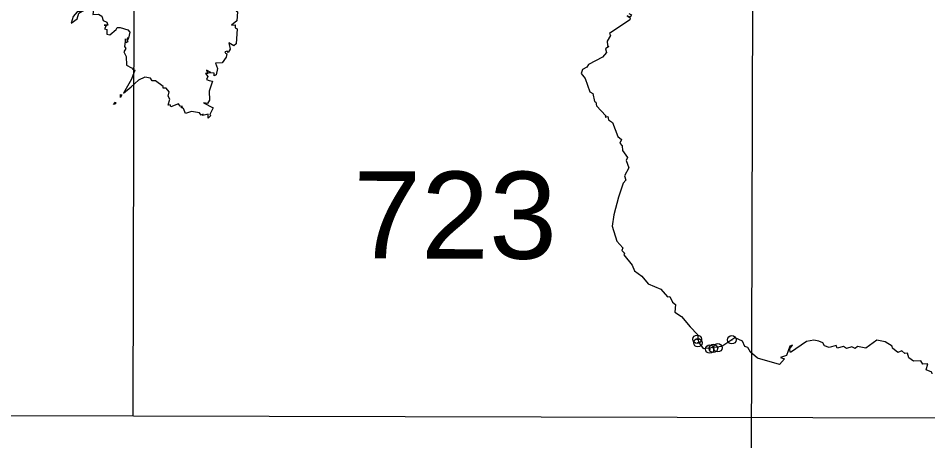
# Model space of a CAD drawing. Extents: x 480269 to 484877, y 4383588 to 4386804.
# Drawn here: x 484372.1 to 484575.9, y 4385562.8 to 4385657.5 of the extents above; entities that cross this region are included whole.
import ezdxf
from ezdxf.enums import TextEntityAlignment as Align

# ---------------------------------------------------------------- set-up
doc = ezdxf.new("R2010")
doc.units = 0
doc.header["$LTSCALE"] = 3.8
doc.header["$PDMODE"] = 32
doc.header["$PDSIZE"] = 1.9
doc.linetypes.add('DOTTED', pattern=[1.5, 0.3, -1.2])
for name, color, linetype, lineweight in [('1', 7, 'Continuous', 13), ('2', 7, 'DOTTED', 13), ('3', 7, 'Continuous', 25)]:
    doc.layers.add(name, color=color, linetype=linetype, lineweight=lineweight)

msp = doc.modelspace()

# ---------------------------------------------------------------- linework, layer by layer
at = {"layer": '1', "lineweight": 25}
for p, q in [((484397.88, 4385568.43), (484398.75, 4385929.74)), ((484536.01, 4385387.46), (484537.31, 4385929.41)), ((484259.32, 4385568.77), (484813.56, 4385567.43))]:
    msp.add_line(p, q, dxfattribs=at)
at = {"layer": '3'}
for points in [[(484386.61, 4385659.41), (484386.51, 4385659.1), (484385.33, 4385658.94), (484384.4, 4385657.89), (484383.99, 4385656.43), (484385.34, 4385657.34), (484385.7, 4385658.67), (484386.95, 4385659.41)], [(484388.98, 4385659.4), (484388.83, 4385658.34), (484390.08, 4385658.4), (484390.84, 4385657.94), (484391.1, 4385656.98), (484391.96, 4385656.6), (484392.15, 4385655.97), (484391.34, 4385655.91), (484391.79, 4385655.77), (484391.46, 4385655.13), (484391.94, 4385654.99), (484391.96, 4385653.91), (484392.66, 4385653.75), (484394.02, 4385654.97)], [(484420.94, 4385659.14), (484421.22, 4385658.91), (484421.1, 4385656.88), (484419.91, 4385655.97), (484420.73, 4385656.01), (484420.7, 4385655.33), (484421.14, 4385655.12), (484420.9, 4385651.78), (484420.39, 4385651.28), (484419.32, 4385651.95), (484419.6, 4385650.56), (484419.12, 4385649.8), (484418.94, 4385650.1), (484418.42, 4385649.96), (484418.53, 4385649.65)], [(484508.95, 4385658.57), (484509.54, 4385658.26), (484509.23, 4385657.71), (484508.56, 4385658.07), (484509.23, 4385657.6), (484509.12, 4385657.16), (484504.61, 4385654.09), (484504.8, 4385653.64), (484504.06, 4385652.34), (484504.13, 4385651.42), (484504.47, 4385651.2), (484503.72, 4385650.68), (484503.94, 4385649.79), (484503, 4385648.76)], [(484394.02, 4385654.97), (484394.24, 4385655.42), (484394.96, 4385655.42), (484396.65, 4385654.88), (484397.08, 4385654.38), (484396.83, 4385653), (484396.5, 4385653.04), (484396.84, 4385652.92), (484396.44, 4385652.79), (484396.76, 4385652.63), (484396.46, 4385652.66), (484396.65, 4385652.21), (484396.23, 4385652.02), (484396.17, 4385652.9), (484395.91, 4385651.14), (484396.22, 4385650.73), (484395.74, 4385650), (484396.28, 4385648.94), (484396.34, 4385646.97), (484397.47, 4385646.41)], [(484418.53, 4385649.65), (484418.81, 4385649.54), (484418.67, 4385648.76), (484417.77, 4385647.5), (484416.27, 4385647.4), (484416.78, 4385646.27), (484416.45, 4385644.82), (484416.02, 4385644.57), (484416.02, 4385645.2), (484414.75, 4385645.3), (484415.25, 4385645.37), (484414.31, 4385645.85), (484414.61, 4385645.15), (484414.09, 4385645.1), (484414.6, 4385644.44), (484414.28, 4385643.75), (484414.91, 4385643.53)], [(484503, 4385648.76), (484499.84, 4385647.14), (484499.53, 4385646.51), (484498.53, 4385646), (484498.2, 4385645.09), (484499.12, 4385643.99), (484500.21, 4385641.04), (484500.85, 4385640.66), (484501.24, 4385638.81), (484501.55, 4385638.71)], [(484397.47, 4385646.41), (484398.07, 4385646.31), (484397.66, 4385646.19), (484398.19, 4385645.9), (484397.45, 4385643.86)], [(484397.45, 4385643.86), (484395.66, 4385640.72), (484397.44, 4385642.12)], [(484404.55, 4385642.21), (484402.87, 4385643.51), (484402.08, 4385643.46), (484401.76, 4385644.07), (484400.47, 4385644.27), (484399.08, 4385643.59), (484397.44, 4385642.12)], [(484414.91, 4385643.53), (484415.61, 4385643.39), (484414.9, 4385641.17), (484414.98, 4385639.12), (484414.53, 4385638.37), (484413.61, 4385638.51), (484415.76, 4385637.43), (484415.05, 4385635.97), (484415.27, 4385635.68), (484414.67, 4385635.13), (484414.69, 4385636.03), (484413.45, 4385635.72), (484413.54, 4385635.98), (484413.11, 4385635.81), (484412.73, 4385636.34)], [(484412.73, 4385636.34), (484410.91, 4385636.59), (484409.57, 4385636.19), (484409.14, 4385637.29), (484408.62, 4385637.49), (484408.92, 4385637.76), (484408.39, 4385637.8), (484407.99, 4385638.35), (484406.26, 4385637.68), (484406.14, 4385638.11), (484405.71, 4385638.02), (484406.06, 4385639.39), (484405.66, 4385640.01), (484405.89, 4385641.01), (484405.26, 4385641.83), (484404.57, 4385641.85), (484404.55, 4385642.21)], [(484501.55, 4385638.71), (484501.64, 4385637.84), (484503.78, 4385635.63), (484503.64, 4385635.37), (484504.23, 4385635.51), (484504.38, 4385634.76), (484505.28, 4385634.11), (484506.43, 4385630.97)], [(484506.43, 4385630.97), (484507.29, 4385630.34), (484506.88, 4385629.54), (484507.42, 4385628.92), (484507.46, 4385627.9), (484508.64, 4385626.33), (484508.29, 4385625.62), (484508.89, 4385624), (484507.98, 4385622.23), (484508.24, 4385621.26), (484507.62, 4385620.54), (484506.59, 4385617.39), (484505.53, 4385613.43)], [(484505.53, 4385613.43), (484505.15, 4385610.89), (484506.21, 4385607.53), (484507.59, 4385606.05), (484507.36, 4385605.48), (484507.93, 4385604.87), (484507.77, 4385604.52), (484509.65, 4385602.19), (484510.16, 4385600.89), (484511.85, 4385599.7)], [(484511.85, 4385599.7), (484513.28, 4385597.97), (484516.11, 4385596.78), (484517.55, 4385595.1), (484518.12, 4385595.2), (484518.68, 4385593.86), (484519.39, 4385593.36), (484519.24, 4385591.68), (484520.74, 4385590.69), (484522.63, 4385588.38)], [(484522.63, 4385588.38), (484524.28, 4385586.68), (484524.51, 4385584.9), (484525.57, 4385583.54), (484529.76, 4385584.03), (484532.64, 4385586.01), (484534.3, 4385585.23), (484534.82, 4385584.02), (484535.48, 4385583.84), (484536.13, 4385582.79)], [(484568.03, 4385583.61), (484567.92, 4385584.03), (484566.33, 4385585.01), (484564.48, 4385585.37), (484562.05, 4385583.58), (484560.13, 4385583.95), (484559.66, 4385583.55), (484558.86, 4385583.89), (484557.72, 4385583.55), (484557.04, 4385583.93), (484555.61, 4385583.62), (484555.38, 4385584.21), (484553.83, 4385583.74), (484552.72, 4385584.12), (484552.35, 4385584.81), (484551.51, 4385585.19), (484550.34, 4385585.4), (484548.74, 4385585.1)], [(484548.74, 4385585.1), (484545.15, 4385582.65), (484544.91, 4385583.37), (484545.56, 4385584.25), (484544.99, 4385584.02), (484544.25, 4385581.94), (484542.88, 4385581.52), (484543.77, 4385581.18), (484542.7, 4385579.93), (484537.76, 4385581.34), (484536.13, 4385582.79)], [(484576.85, 4385577.85), (484576.78, 4385578.21), (484575.57, 4385578.75), (484575.89, 4385580.08), (484574.8, 4385580.04), (484574.33, 4385580.75), (484572.69, 4385580.68), (484571.67, 4385581.42), (484571.38, 4385582.5), (484570.75, 4385582.36), (484570.1, 4385582.98), (484569.22, 4385582.61), (484568.03, 4385583.61)]]:
    msp.add_lwpolyline(points, dxfattribs=at)
for points in [[(484395, 4385640.39), (484395.33, 4385640.32), (484395.04, 4385639.74)], [(484393.9, 4385638.72), (484393.93, 4385638.36), (484393.46, 4385638.15)]]:
    msp.add_lwpolyline(points, close=True, dxfattribs=at)
for p in [(484524.22, 4385585.58), (484524.4, 4385584.81), (484531.99, 4385585.48), (484527.04, 4385583.39), (484527.85, 4385583.55), (484528.87, 4385583.69)]:
    msp.add_point(p, dxfattribs=at)

# ---------------------------------------------------------------- texts
at = {"layer": '2', "width": 1.05}
msp.add_text('723', height=19.5, rotation=359.862, dxfattribs=at).set_placement((484469.96, 4385603.65), align=Align.CENTER)

doc.saveas('drawing.dxf')
